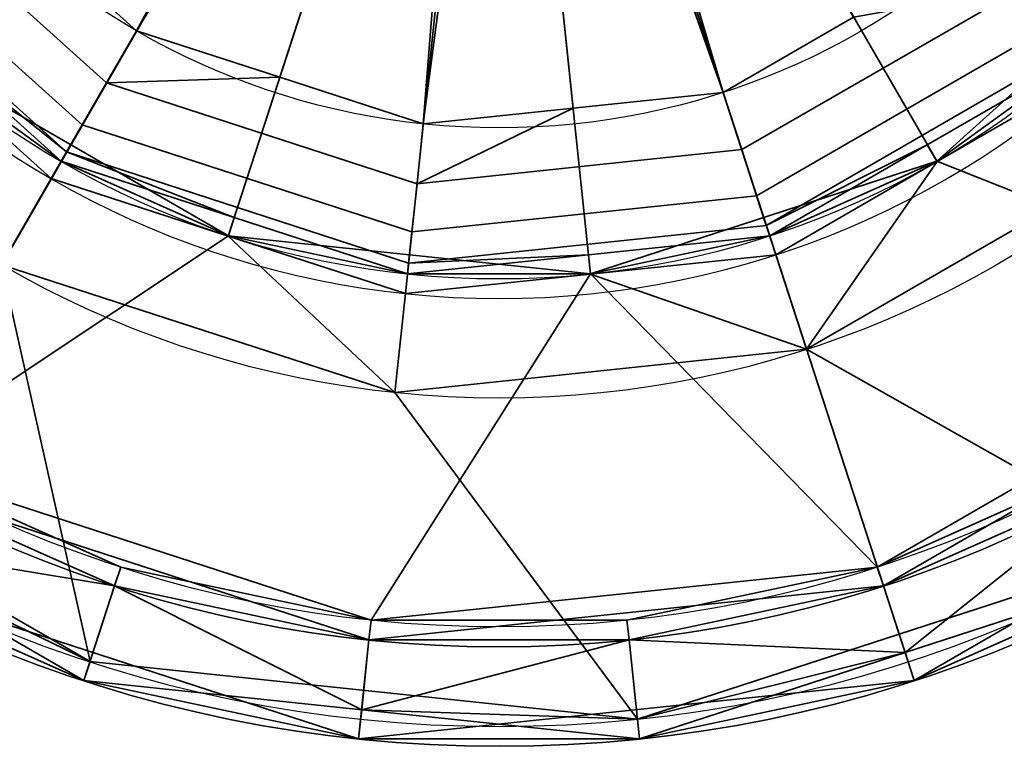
# Model space of a CAD drawing. Header units: millimetres. Extents: x -490 to 6690, y -115 to 132.
# Tile 1006 of 1031: x 6530.84 to 6535.79, y -42.14 to -38.49. Entities that reach past the tile are written whole.
import ezdxf

# ---------------------------------------------------------------- set-up
doc = ezdxf.new("R2010")
doc.units = ezdxf.units.MM
doc.layers.add('151', color=7, linetype='Continuous', true_color=0xffffff)

# ---------------------------------------------------------------- blocks, each defined once
blk = doc.blocks.new('UG_SURFACE_313')
at = {"layer": '151', "color": 252, "linetype": 'Continuous', "lineweight": 35}
for points in [[(6527.1368, -36.6907, 324), (6528.1935, -39.0649, 324), (6530.1251, -40.8039, 324), (6533.2499, -35.3913, 324)], [(6530.3049, -38.6623, 319), (6529.6092, -38.0363, 319), (6533.2499, -35.3913, 320.2058)], [(6530.1251, -40.8039, 324), (6532.5966, -41.607, 324), (6535.1815, -41.3354, 324), (6533.2499, -35.3913, 324)], [(6533.2499, -35.3913, 320.2058), (6531.0001, -39.2884, 319), (6530.3049, -38.6623, 319)], [(6531.8899, -39.5775, 319), (6531.0001, -39.2884, 319), (6533.2499, -35.3913, 320.2058)], [(6533.2499, -35.3913, 320.2058), (6532.7797, -39.8666, 319), (6531.8899, -39.5775, 319)], [(6533.71, -39.7688, 319), (6532.7797, -39.8666, 319), (6533.2499, -35.3913, 320.2058)], [(6535.1815, -41.3354, 324), (6537.4322, -40.0359, 324), (6538.9595, -37.9334, 324), (6533.2499, -35.3913, 324)], [(6533.2499, -35.3913, 320.2058), (6536.2611, -38.7354, 319), (6535.4509, -39.2032, 319)], [(6533.2499, -35.3913, 320.2058), (6534.6408, -39.671, 319), (6533.71, -39.7688, 319)], [(6535.4509, -39.2032, 319), (6534.6408, -39.671, 319), (6533.2499, -35.3913, 320.2058)], [(6536.8109, -37.9785, 319), (6536.2611, -38.7354, 319), (6533.2499, -35.3913, 320.2058)], [(6530.3049, -38.6623, 298.5), (6531.0001, -39.2884, 298.5), (6530.7498, -39.7214, 298), (6529.2048, -38.3302, 298)], [(6531.0001, -39.2884, 298.5), (6530.3049, -38.6623, 298.5), (6530.3049, -38.6623, 319), (6531.0001, -39.2884, 319)], [(6535.4509, -39.2032, 298.5), (6536.2611, -38.7354, 298.5), (6536.5958, -39.107, 298), (6534.7953, -40.1465, 298)], [(6536.2611, -38.7354, 298.5), (6535.4509, -39.2032, 298.5), (6535.4509, -39.2032, 319), (6536.2611, -38.7354, 319)], [(6536.5748, -41.1503, 298), (6534.7953, -40.1465, 298), (6536.5958, -39.107, 298)], [(6534.7953, -40.1465, 298), (6534.6408, -39.671, 298.5), (6535.4509, -39.2032, 298.5)], [(6534.6408, -39.671, 319), (6535.4509, -39.2032, 319), (6535.4509, -39.2032, 298.5), (6534.6408, -39.671, 298.5)], [(6532.7272, -40.3639, 298), (6530.7498, -39.7214, 298), (6531.0001, -39.2884, 298.5), (6531.8899, -39.5775, 298.5)], [(6531.0001, -39.2884, 319), (6531.8899, -39.5775, 319), (6531.8899, -39.5775, 298.5), (6531.0001, -39.2884, 298.5)], [(6531.8899, -39.5775, 298.5), (6532.7797, -39.8666, 298.5), (6532.7272, -40.3639, 298)], [(6532.7797, -39.8666, 298.5), (6531.8899, -39.5775, 298.5), (6531.8899, -39.5775, 319), (6532.7797, -39.8666, 319)], [(6533.71, -39.7688, 298.5), (6534.6408, -39.671, 298.5), (6534.7953, -40.1465, 298)], [(6534.6408, -39.671, 298.5), (6533.71, -39.7688, 298.5), (6533.71, -39.7688, 319), (6534.6408, -39.671, 319)], [(6530.7498, -39.7214, 298), (6531.1952, -41.7158, 298), (6528.8005, -40.3332, 298)], [(6533.9451, -42.0048, 298), (6531.1952, -41.7158, 298), (6530.7498, -39.7214, 298), (6532.7272, -40.3639, 298)], [(6534.7953, -40.1465, 298), (6532.7272, -40.3639, 298), (6532.7797, -39.8666, 298.5), (6533.71, -39.7688, 298.5)], [(6532.7797, -39.8666, 319), (6533.71, -39.7688, 319), (6533.71, -39.7688, 298.5), (6532.7797, -39.8666, 298.5)], [(6535.336, -41.8109, 323.5), (6537.7665, -40.4075, 323.5), (6537.4322, -40.0359, 324), (6535.1815, -41.3354, 324)], [(6532.7272, -40.3639, 298), (6534.7953, -40.1465, 298), (6536.5748, -41.1503, 298), (6533.9451, -42.0048, 298)], [(6529.9487, -41.1092, 298.1), (6528.7333, -40.4075, 298.1), (6528.8005, -40.3332, 298), (6531.1952, -41.7158, 298)], [(6537.7665, -40.4075, 323.5), (6535.336, -41.8109, 323.5), (6536.6249, -41.2369, 298.1)], [(6529.8748, -41.2369, 323.5), (6532.5446, -42.1043, 323.5), (6532.5966, -41.607, 324), (6530.1251, -40.8039, 324)], [(6529.8748, -41.2369, 323.5), (6529.9487, -41.1092, 298.1), (6531.1642, -41.8109, 298.1)], [(6531.1952, -41.7158, 298), (6531.1642, -41.8109, 298.1), (6529.9487, -41.1092, 298.1)], [(6533.9451, -42.0048, 298), (6536.5748, -41.1503, 298), (6536.6249, -41.2369, 298.1), (6535.2902, -41.6706, 298.1)], [(6532.5446, -42.1043, 323.5), (6529.8748, -41.2369, 323.5), (6531.1642, -41.8109, 298.1)], [(6535.336, -41.8109, 323.5), (6535.2902, -41.6706, 298.1), (6536.6249, -41.2369, 298.1)], [(6532.5446, -42.1043, 323.5), (6535.336, -41.8109, 323.5), (6535.1815, -41.3354, 324), (6532.5966, -41.607, 324)], [(6535.2902, -41.6706, 298.1), (6533.9556, -42.1043, 298.1), (6533.9451, -42.0048, 298)], [(6533.9556, -42.1043, 298.1), (6535.2902, -41.6706, 298.1), (6535.336, -41.8109, 323.5)], [(6532.5599, -41.9576, 298.1), (6531.1642, -41.8109, 298.1), (6531.1952, -41.7158, 298), (6533.9451, -42.0048, 298)], [(6531.1642, -41.8109, 298.1), (6532.5599, -41.9576, 298.1), (6532.5446, -42.1043, 323.5)], [(6535.336, -41.8109, 323.5), (6532.5446, -42.1043, 323.5), (6533.9556, -42.1043, 298.1)], [(6532.5446, -42.1043, 323.5), (6532.5599, -41.9576, 298.1), (6533.9556, -42.1043, 298.1)], [(6533.9451, -42.0048, 298), (6533.9556, -42.1043, 298.1), (6532.5599, -41.9576, 298.1)]]:
    blk.add_3dface(points, dxfattribs=at)
blk = doc.blocks.new('UG_SURFACE_314')
at = {"layer": '151', "color": 252, "linetype": 'Continuous', "lineweight": 35}
for points in [[(6530.1251, -40.8039, 1742), (6528.1935, -39.0649, 1742), (6527.1368, -36.6907, 1742), (6533.2499, -35.3913, 1742)], [(6535.1815, -41.3354, 1742), (6532.5966, -41.607, 1742), (6530.1251, -40.8039, 1742), (6533.2499, -35.3913, 1742)], [(6538.9595, -37.9334, 1742), (6537.4322, -40.0359, 1742), (6535.1815, -41.3354, 1742), (6533.2499, -35.3913, 1742)], [(6532.9823, -35.6885, 1799.8), (6530.8661, -38.039, 1798.9894), (6531.4288, -38.5458, 1798.9894)], [(6531.4288, -38.5458, 1798.9894), (6533.1264, -35.7717, 1799.8), (6532.9823, -35.6885, 1799.8)], [(6533.4501, -35.7377, 1799.8), (6533.2918, -35.7891, 1799.8), (6534.3757, -38.8555, 1798.9894)], [(6534.3757, -38.8555, 1798.9894), (6535.0313, -38.4769, 1798.9894), (6533.4501, -35.7377, 1799.8)], [(6531.4288, -38.5458, 1798.9894), (6532.1488, -38.7798, 1798.9894), (6533.1264, -35.7717, 1799.8)], [(6533.1264, -35.7717, 1799.8), (6532.1488, -38.7798, 1798.9894), (6532.8693, -39.0138, 1798.9894)], [(6533.2918, -35.7891, 1799.8), (6533.1264, -35.7717, 1799.8), (6532.8693, -39.0138, 1798.9894)], [(6532.8693, -39.0138, 1798.9894), (6533.6223, -38.9347, 1798.9894), (6533.2918, -35.7891, 1799.8)], [(6533.2918, -35.7891, 1799.8), (6533.6223, -38.9347, 1798.9894), (6534.3757, -38.8555, 1798.9894)], [(6531.2777, -38.8078, 1798.8577), (6530.0584, -37.7101, 1798.8577), (6529.8615, -37.853, 1798.6346), (6531.1561, -39.0184, 1798.6346)], [(6530.0584, -37.7101, 1798.8577), (6531.2777, -38.8078, 1798.8577), (6531.4288, -38.5458, 1798.9894), (6530.8661, -38.039, 1798.9894)], [(6531.1561, -39.0184, 1798.6346), (6529.8615, -37.853, 1798.6346), (6529.7341, -37.9455, 1798.3446), (6531.0774, -39.1546, 1798.3446)], [(6537.365, -39.9616, 1778), (6538.8684, -37.8927, 1778), (6536.8094, -37.9775, 1778), (6535.45, -39.2018, 1778)], [(6531.0774, -39.1546, 1798.3446), (6529.7341, -37.9455, 1798.3446), (6529.6903, -37.9775, 1798.0192), (6530.3702, -38.5896, 1798.0192)], [(6536.1943, -38.6611, 1798.0192), (6535.45, -39.2018, 1778), (6536.8094, -37.9775, 1778)], [(6535.0313, -38.4769, 1798.9894), (6534.3757, -38.8555, 1798.9894), (6534.4691, -39.1432, 1798.8577), (6535.8896, -38.323, 1798.8577)], [(6535.8896, -38.323, 1798.8577), (6534.4691, -39.1432, 1798.8577), (6534.544, -39.3745, 1798.6346), (6536.0522, -38.5037, 1798.6346)], [(6536.0522, -38.5037, 1798.6346), (6534.544, -39.3745, 1798.6346), (6534.5926, -39.5241, 1798.3446), (6536.1576, -38.6207, 1798.3446)], [(6532.1488, -38.7798, 1798.9894), (6531.4288, -38.5458, 1798.9894), (6531.2777, -38.8078, 1798.8577)], [(6531.0502, -39.2018, 1798.0192), (6530.3702, -38.5896, 1798.0192), (6530.3059, -38.6611, 1778)], [(6530.3702, -38.5896, 1798.0192), (6531.0502, -39.2018, 1798.0192), (6531.0774, -39.1546, 1798.3446)], [(6535.4018, -39.1185, 1798.0192), (6536.1943, -38.6611, 1798.0192), (6536.1576, -38.6207, 1798.3446), (6534.5926, -39.5241, 1798.3446)], [(6528.2745, -39.0061, 1778), (6530.1752, -40.7173, 1778), (6531.8904, -39.5759, 1778), (6530.3059, -38.6611, 1778)], [(6530.3059, -38.6611, 1778), (6531.8904, -39.5759, 1778), (6531.0502, -39.2018, 1798.0192)], [(6536.1943, -38.6611, 1798.0192), (6535.4018, -39.1185, 1798.0192), (6535.45, -39.2018, 1778)], [(6531.2777, -38.8078, 1798.8577), (6532.8379, -39.3147, 1798.8577), (6532.8693, -39.0138, 1798.9894), (6532.1488, -38.7798, 1798.9894)], [(6532.8379, -39.3147, 1798.8577), (6531.2777, -38.8078, 1798.8577), (6531.1561, -39.0184, 1798.6346), (6532.8121, -39.5565, 1798.6346)], [(6532.8379, -39.3147, 1798.8577), (6534.4691, -39.1432, 1798.8577), (6534.3757, -38.8555, 1798.9894), (6533.6223, -38.9347, 1798.9894)], [(6533.6223, -38.9347, 1798.9894), (6532.8693, -39.0138, 1798.9894), (6532.8379, -39.3147, 1798.8577)], [(6532.8121, -39.5565, 1798.6346), (6531.1561, -39.0184, 1798.6346), (6531.0774, -39.1546, 1798.3446), (6532.7959, -39.713, 1798.3446)], [(6534.5926, -39.5241, 1798.3446), (6534.6098, -39.5759, 1798.0192), (6535.4018, -39.1185, 1798.0192)], [(6535.45, -39.2018, 1778), (6535.4018, -39.1185, 1798.0192), (6534.6098, -39.5759, 1798.0192)], [(6531.0774, -39.1546, 1798.3446), (6531.0502, -39.2018, 1798.0192), (6531.92, -39.4845, 1798.0192)], [(6531.92, -39.4845, 1798.0192), (6532.7902, -39.7672, 1798.0192), (6532.7959, -39.713, 1798.3446), (6531.0774, -39.1546, 1798.3446)], [(6534.4691, -39.1432, 1798.8577), (6532.8379, -39.3147, 1798.8577), (6532.8121, -39.5565, 1798.6346), (6534.544, -39.3745, 1798.6346)], [(6531.8904, -39.5759, 1778), (6531.92, -39.4845, 1798.0192), (6531.0502, -39.2018, 1798.0192)], [(6533.71, -39.7672, 1778), (6535.45, -39.2018, 1778), (6534.6098, -39.5759, 1798.0192)], [(6535.45, -39.2018, 1778), (6533.71, -39.7672, 1778), (6535.1505, -41.2403, 1778), (6537.365, -39.9616, 1778)], [(6534.544, -39.3745, 1798.6346), (6532.8121, -39.5565, 1798.6346), (6532.7959, -39.713, 1798.3446), (6534.5926, -39.5241, 1798.3446)], [(6532.7902, -39.7672, 1798.0192), (6531.92, -39.4845, 1798.0192), (6531.8904, -39.5759, 1778)], [(6533.7, -39.6715, 1798.0192), (6534.6098, -39.5759, 1798.0192), (6534.5926, -39.5241, 1798.3446), (6532.7959, -39.713, 1798.3446)], [(6533.71, -39.7672, 1778), (6531.8904, -39.5759, 1778), (6530.1752, -40.7173, 1778), (6532.6071, -41.5076, 1778)], [(6531.8904, -39.5759, 1778), (6533.71, -39.7672, 1778), (6532.7902, -39.7672, 1798.0192)], [(6534.6098, -39.5759, 1798.0192), (6533.7, -39.6715, 1798.0192), (6533.71, -39.7672, 1778)], [(6532.7959, -39.713, 1798.3446), (6532.7902, -39.7672, 1798.0192), (6533.7, -39.6715, 1798.0192)], [(6533.71, -39.7672, 1778), (6533.7, -39.6715, 1798.0192), (6532.7902, -39.7672, 1798.0192)], [(6532.6071, -41.5076, 1778), (6535.1505, -41.2403, 1778), (6533.71, -39.7672, 1778)], [(6537.365, -39.9616, 1778), (6535.1505, -41.2403, 1778), (6536.325, -40.7173, 1777)], [(6537.7665, -40.4075, 1742.4999), (6535.336, -41.8109, 1742.4999), (6535.1815, -41.3354, 1742), (6537.4322, -40.0359, 1742)], [(6536.6249, -41.2369, 1776.5), (6535.336, -41.8109, 1742.4999), (6537.7665, -40.4075, 1742.4999)], [(6530.1251, -40.8039, 1777), (6531.3187, -41.3354, 1777), (6531.3497, -41.2403, 1777), (6530.1752, -40.7173, 1777)], [(6530.1752, -40.7173, 1778), (6530.1752, -40.7173, 1777), (6531.3497, -41.2403, 1777)], [(6531.3497, -41.2403, 1777), (6532.6071, -41.5076, 1778), (6530.1752, -40.7173, 1778)], [(6535.1505, -41.2403, 1778), (6535.1505, -41.2403, 1777), (6536.325, -40.7173, 1777)], [(6536.325, -40.7173, 1777), (6535.1505, -41.2403, 1777), (6535.1815, -41.3354, 1777), (6536.375, -40.8039, 1777)], [(6532.5446, -42.1043, 1742.4999), (6529.8748, -41.2369, 1742.4999), (6530.1251, -40.8039, 1742), (6532.5966, -41.607, 1742)], [(6531.3187, -41.3354, 1777), (6530.1251, -40.8039, 1777), (6529.9487, -41.1092, 1776.5)], [(6536.375, -40.8039, 1777), (6535.1815, -41.3354, 1777), (6535.2902, -41.6706, 1776.5)], [(6535.2902, -41.6706, 1776.5), (6536.6249, -41.2369, 1776.5), (6536.375, -40.8039, 1777)], [(6531.1642, -41.8109, 1776.5), (6529.9487, -41.1092, 1776.5), (6529.8748, -41.2369, 1742.4999)], [(6529.9487, -41.1092, 1776.5), (6531.1642, -41.8109, 1776.5), (6531.3187, -41.3354, 1777)], [(6531.1642, -41.8109, 1776.5), (6529.8748, -41.2369, 1742.4999), (6532.5446, -42.1043, 1742.4999)], [(6531.3187, -41.3354, 1777), (6532.5966, -41.607, 1777), (6532.6071, -41.5076, 1777), (6531.3497, -41.2403, 1777)], [(6531.3497, -41.2403, 1777), (6532.6071, -41.5076, 1777), (6532.6071, -41.5076, 1778)], [(6533.8926, -41.5076, 1777), (6535.1505, -41.2403, 1778), (6532.6071, -41.5076, 1778)], [(6533.8926, -41.5076, 1777), (6535.1505, -41.2403, 1777), (6535.1505, -41.2403, 1778)], [(6533.9031, -41.607, 1777), (6535.1815, -41.3354, 1777), (6535.1505, -41.2403, 1777), (6533.8926, -41.5076, 1777)], [(6536.6249, -41.2369, 1776.5), (6535.2902, -41.6706, 1776.5), (6535.336, -41.8109, 1742.4999)], [(6531.3187, -41.3354, 1777), (6531.1642, -41.8109, 1776.5), (6532.5599, -41.9576, 1776.5)], [(6532.5599, -41.9576, 1776.5), (6532.5966, -41.607, 1777), (6531.3187, -41.3354, 1777)], [(6535.336, -41.8109, 1742.4999), (6532.5446, -42.1043, 1742.4999), (6532.5966, -41.607, 1742), (6535.1815, -41.3354, 1742)], [(6535.2902, -41.6706, 1776.5), (6535.1815, -41.3354, 1777), (6533.9031, -41.607, 1777)], [(6533.8926, -41.5076, 1777), (6532.6071, -41.5076, 1777), (6532.5966, -41.607, 1777), (6533.9031, -41.607, 1777)], [(6532.6071, -41.5076, 1778), (6532.6071, -41.5076, 1777), (6533.8926, -41.5076, 1777)], [(6532.5599, -41.9576, 1776.5), (6533.9556, -42.1043, 1776.5), (6533.9031, -41.607, 1777)], [(6533.9031, -41.607, 1777), (6532.5966, -41.607, 1777), (6532.5599, -41.9576, 1776.5)], [(6533.9031, -41.607, 1777), (6533.9556, -42.1043, 1776.5), (6535.2902, -41.6706, 1776.5)], [(6535.336, -41.8109, 1742.4999), (6535.2902, -41.6706, 1776.5), (6533.9556, -42.1043, 1776.5)], [(6532.5446, -42.1043, 1742.4999), (6532.5599, -41.9576, 1776.5), (6531.1642, -41.8109, 1776.5)], [(6533.9556, -42.1043, 1776.5), (6532.5446, -42.1043, 1742.4999), (6535.336, -41.8109, 1742.4999)], [(6533.9556, -42.1043, 1776.5), (6532.5599, -41.9576, 1776.5), (6532.5446, -42.1043, 1742.4999)]]:
    blk.add_3dface(points, dxfattribs=at)
blk = doc.blocks.new('UG_SURFACE_315')
at = {"layer": '151', "color": 252, "linetype": 'Continuous', "lineweight": 35}
for points in [[(6527.1368, -36.6907, 1804), (6528.1935, -39.0649, 1804), (6530.1251, -40.8039, 1804), (6533.2499, -35.3913, 1804)], [(6530.3049, -38.6623, 1799), (6529.6092, -38.0363, 1799), (6533.2499, -35.3913, 1800.2058)], [(6530.1251, -40.8039, 1804), (6532.5966, -41.607, 1804), (6535.1815, -41.3354, 1804), (6533.2499, -35.3913, 1804)], [(6533.2499, -35.3913, 1800.2058), (6531.0001, -39.2884, 1799), (6530.3049, -38.6623, 1799)], [(6531.8899, -39.5775, 1799), (6531.0001, -39.2884, 1799), (6533.2499, -35.3913, 1800.2058)], [(6533.2499, -35.3913, 1800.2058), (6532.7797, -39.8666, 1799), (6531.8899, -39.5775, 1799)], [(6533.71, -39.7688, 1799), (6532.7797, -39.8666, 1799), (6533.2499, -35.3913, 1800.2058)], [(6535.1815, -41.3354, 1804), (6537.4322, -40.0359, 1804), (6538.9595, -37.9334, 1804), (6533.2499, -35.3913, 1804)], [(6533.2499, -35.3913, 1800.2058), (6536.2611, -38.7354, 1799), (6535.4509, -39.2032, 1799)], [(6533.2499, -35.3913, 1800.2058), (6534.6408, -39.671, 1799), (6533.71, -39.7688, 1799)], [(6535.4509, -39.2032, 1799), (6534.6408, -39.671, 1799), (6533.2499, -35.3913, 1800.2058)], [(6536.8109, -37.9785, 1799), (6536.2611, -38.7354, 1799), (6533.2499, -35.3913, 1800.2058)], [(6530.3049, -38.6623, 1778.5), (6531.0001, -39.2884, 1778.5), (6530.7498, -39.7214, 1778), (6529.2048, -38.3302, 1778)], [(6531.0001, -39.2884, 1778.5), (6530.3049, -38.6623, 1778.5), (6530.3049, -38.6623, 1799), (6531.0001, -39.2884, 1799)], [(6535.4509, -39.2032, 1778.5), (6536.2611, -38.7354, 1778.5), (6536.5958, -39.107, 1778), (6534.7953, -40.1465, 1778)], [(6536.2611, -38.7354, 1778.5), (6535.4509, -39.2032, 1778.5), (6535.4509, -39.2032, 1799), (6536.2611, -38.7354, 1799)], [(6536.5748, -41.1503, 1778), (6534.7953, -40.1465, 1778), (6536.5958, -39.107, 1778)], [(6534.7953, -40.1465, 1778), (6534.6408, -39.671, 1778.5), (6535.4509, -39.2032, 1778.5)], [(6534.6408, -39.671, 1799), (6535.4509, -39.2032, 1799), (6535.4509, -39.2032, 1778.5), (6534.6408, -39.671, 1778.5)], [(6532.7272, -40.3639, 1778), (6530.7498, -39.7214, 1778), (6531.0001, -39.2884, 1778.5), (6531.8899, -39.5775, 1778.5)], [(6531.0001, -39.2884, 1799), (6531.8899, -39.5775, 1799), (6531.8899, -39.5775, 1778.5), (6531.0001, -39.2884, 1778.5)], [(6531.8899, -39.5775, 1778.5), (6532.7797, -39.8666, 1778.5), (6532.7272, -40.3639, 1778)], [(6532.7797, -39.8666, 1778.5), (6531.8899, -39.5775, 1778.5), (6531.8899, -39.5775, 1799), (6532.7797, -39.8666, 1799)], [(6533.71, -39.7688, 1778.5), (6534.6408, -39.671, 1778.5), (6534.7953, -40.1465, 1778)], [(6534.6408, -39.671, 1778.5), (6533.71, -39.7688, 1778.5), (6533.71, -39.7688, 1799), (6534.6408, -39.671, 1799)], [(6530.7498, -39.7214, 1778), (6531.1952, -41.7158, 1778), (6528.8005, -40.3332, 1778)], [(6533.9451, -42.0048, 1778), (6531.1952, -41.7158, 1778), (6530.7498, -39.7214, 1778), (6532.7272, -40.3639, 1778)], [(6534.7953, -40.1465, 1778), (6532.7272, -40.3639, 1778), (6532.7797, -39.8666, 1778.5), (6533.71, -39.7688, 1778.5)], [(6532.7797, -39.8666, 1799), (6533.71, -39.7688, 1799), (6533.71, -39.7688, 1778.5), (6532.7797, -39.8666, 1778.5)], [(6535.336, -41.8109, 1803.5001), (6537.7665, -40.4075, 1803.5001), (6537.4322, -40.0359, 1804), (6535.1815, -41.3354, 1804)], [(6532.7272, -40.3639, 1778), (6534.7953, -40.1465, 1778), (6536.5748, -41.1503, 1778), (6533.9451, -42.0048, 1778)], [(6529.9487, -41.1092, 1778.1), (6528.7333, -40.4075, 1778.1), (6528.8005, -40.3332, 1778), (6531.1952, -41.7158, 1778)], [(6536.6249, -41.2369, 1778.1), (6537.7665, -40.4075, 1803.5001), (6535.336, -41.8109, 1803.5001)], [(6529.8748, -41.2369, 1803.5001), (6532.5446, -42.1043, 1803.5001), (6532.5966, -41.607, 1804), (6530.1251, -40.8039, 1804)], [(6529.8748, -41.2369, 1803.5001), (6529.9487, -41.1092, 1778.1), (6531.1642, -41.8109, 1778.1)], [(6531.1952, -41.7158, 1778), (6531.1642, -41.8109, 1778.1), (6529.9487, -41.1092, 1778.1)], [(6533.9451, -42.0048, 1778), (6536.5748, -41.1503, 1778), (6536.6249, -41.2369, 1778.1), (6535.2902, -41.6706, 1778.1)], [(6532.5446, -42.1043, 1803.5001), (6529.8748, -41.2369, 1803.5001), (6531.1642, -41.8109, 1778.1)], [(6535.336, -41.8109, 1803.5001), (6535.2902, -41.6706, 1778.1), (6536.6249, -41.2369, 1778.1)], [(6532.5446, -42.1043, 1803.5001), (6535.336, -41.8109, 1803.5001), (6535.1815, -41.3354, 1804), (6532.5966, -41.607, 1804)], [(6535.2902, -41.6706, 1778.1), (6533.9556, -42.1043, 1778.1), (6533.9451, -42.0048, 1778)], [(6533.9556, -42.1043, 1778.1), (6535.2902, -41.6706, 1778.1), (6535.336, -41.8109, 1803.5001)], [(6532.5599, -41.9576, 1778.1), (6531.1642, -41.8109, 1778.1), (6531.1952, -41.7158, 1778), (6533.9451, -42.0048, 1778)], [(6531.1642, -41.8109, 1778.1), (6532.5599, -41.9576, 1778.1), (6532.5446, -42.1043, 1803.5001)], [(6535.336, -41.8109, 1803.5001), (6532.5446, -42.1043, 1803.5001), (6533.9556, -42.1043, 1778.1)], [(6532.5446, -42.1043, 1803.5001), (6532.5599, -41.9576, 1778.1), (6533.9556, -42.1043, 1778.1)], [(6533.9451, -42.0048, 1778), (6533.9556, -42.1043, 1778.1), (6532.5599, -41.9576, 1778.1)]]:
    blk.add_3dface(points, dxfattribs=at)
blk = doc.blocks.new('UG_SURFACE_316')
at = {"layer": '151', "color": 252, "linetype": 'Continuous', "lineweight": 35}
for points in [[(6530.1251, -40.8039, 262), (6528.1935, -39.0649, 262), (6527.1368, -36.6907, 262), (6533.2499, -35.3913, 262)], [(6535.1815, -41.3354, 262), (6532.5966, -41.607, 262), (6530.1251, -40.8039, 262), (6533.2499, -35.3913, 262)], [(6538.9595, -37.9334, 262), (6537.4322, -40.0359, 262), (6535.1815, -41.3354, 262), (6533.2499, -35.3913, 262)], [(6532.9823, -35.6885, 319.8), (6530.8661, -38.039, 318.9894), (6531.4288, -38.5458, 318.9894)], [(6531.4288, -38.5458, 318.9894), (6533.1264, -35.7717, 319.8), (6532.9823, -35.6885, 319.8)], [(6533.4501, -35.7377, 319.8), (6533.2918, -35.7891, 319.8), (6534.3757, -38.8555, 318.9894)], [(6534.3757, -38.8555, 318.9894), (6535.0313, -38.4769, 318.9894), (6533.4501, -35.7377, 319.8)], [(6531.4288, -38.5458, 318.9894), (6532.1488, -38.7798, 318.9894), (6533.1264, -35.7717, 319.8)], [(6533.1264, -35.7717, 319.8), (6532.1488, -38.7798, 318.9894), (6532.8693, -39.0138, 318.9894)], [(6533.2918, -35.7891, 319.8), (6533.1264, -35.7717, 319.8), (6532.8693, -39.0138, 318.9894)], [(6532.8693, -39.0138, 318.9894), (6533.6223, -38.9347, 318.9894), (6533.2918, -35.7891, 319.8)], [(6533.2918, -35.7891, 319.8), (6533.6223, -38.9347, 318.9894), (6534.3757, -38.8555, 318.9894)], [(6531.2777, -38.8078, 318.8576), (6530.0584, -37.7101, 318.8576), (6529.8615, -37.853, 318.6346), (6531.1561, -39.0184, 318.6346)], [(6530.0584, -37.7101, 318.8576), (6531.2777, -38.8078, 318.8576), (6531.4288, -38.5458, 318.9894), (6530.8661, -38.039, 318.9894)], [(6531.1561, -39.0184, 318.6346), (6529.8615, -37.853, 318.6346), (6529.7341, -37.9455, 318.3447), (6531.0774, -39.1546, 318.3447)], [(6537.365, -39.9616, 298), (6538.8684, -37.8927, 298), (6536.8094, -37.9775, 298), (6535.45, -39.2018, 298)], [(6531.0774, -39.1546, 318.3447), (6529.7341, -37.9455, 318.3447), (6529.6903, -37.9775, 318.0192), (6530.3702, -38.5896, 318.0192)], [(6536.1943, -38.6611, 318.0192), (6535.45, -39.2018, 298), (6536.8094, -37.9775, 298)], [(6535.0313, -38.4769, 318.9894), (6534.3757, -38.8555, 318.9894), (6534.4691, -39.1432, 318.8576), (6535.8896, -38.323, 318.8576)], [(6535.8896, -38.323, 318.8576), (6534.4691, -39.1432, 318.8576), (6534.544, -39.3745, 318.6346), (6536.0522, -38.5037, 318.6346)], [(6536.0522, -38.5037, 318.6346), (6534.544, -39.3745, 318.6346), (6534.5926, -39.5241, 318.3447), (6536.1576, -38.6207, 318.3447)], [(6532.1488, -38.7798, 318.9894), (6531.4288, -38.5458, 318.9894), (6531.2777, -38.8078, 318.8576)], [(6531.0502, -39.2018, 318.0192), (6530.3702, -38.5896, 318.0192), (6530.3059, -38.6611, 298)], [(6530.3702, -38.5896, 318.0192), (6531.0502, -39.2018, 318.0192), (6531.0774, -39.1546, 318.3447)], [(6535.4018, -39.1185, 318.0192), (6536.1943, -38.6611, 318.0192), (6536.1576, -38.6207, 318.3447), (6534.5926, -39.5241, 318.3447)], [(6528.2745, -39.0061, 298), (6530.1752, -40.7173, 298), (6531.8904, -39.5759, 298), (6530.3059, -38.6611, 298)], [(6531.0502, -39.2018, 318.0192), (6530.3059, -38.6611, 298), (6531.8904, -39.5759, 298)], [(6536.1943, -38.6611, 318.0192), (6535.4018, -39.1185, 318.0192), (6535.45, -39.2018, 298)], [(6531.2777, -38.8078, 318.8576), (6532.8379, -39.3147, 318.8576), (6532.8693, -39.0138, 318.9894), (6532.1488, -38.7798, 318.9894)], [(6532.8379, -39.3147, 318.8576), (6531.2777, -38.8078, 318.8576), (6531.1561, -39.0184, 318.6346), (6532.8121, -39.5565, 318.6346)], [(6532.8379, -39.3147, 318.8576), (6534.4691, -39.1432, 318.8576), (6534.3757, -38.8555, 318.9894), (6533.6223, -38.9347, 318.9894)], [(6533.6223, -38.9347, 318.9894), (6532.8693, -39.0138, 318.9894), (6532.8379, -39.3147, 318.8576)], [(6532.8121, -39.5565, 318.6346), (6531.1561, -39.0184, 318.6346), (6531.0774, -39.1546, 318.3447), (6532.7959, -39.713, 318.3447)], [(6534.5926, -39.5241, 318.3447), (6534.6098, -39.5759, 318.0192), (6535.4018, -39.1185, 318.0192)], [(6535.45, -39.2018, 298), (6535.4018, -39.1185, 318.0192), (6534.6098, -39.5759, 318.0192)], [(6531.0774, -39.1546, 318.3447), (6531.0502, -39.2018, 318.0192), (6531.92, -39.4845, 318.0192)], [(6531.92, -39.4845, 318.0192), (6532.7902, -39.7672, 318.0192), (6532.7959, -39.713, 318.3447), (6531.0774, -39.1546, 318.3447)], [(6534.4691, -39.1432, 318.8576), (6532.8379, -39.3147, 318.8576), (6532.8121, -39.5565, 318.6346), (6534.544, -39.3745, 318.6346)], [(6531.8904, -39.5759, 298), (6531.92, -39.4845, 318.0192), (6531.0502, -39.2018, 318.0192)], [(6534.6098, -39.5759, 318.0192), (6533.71, -39.7672, 298), (6535.45, -39.2018, 298)], [(6535.45, -39.2018, 298), (6533.71, -39.7672, 298), (6535.1505, -41.2403, 298), (6537.365, -39.9616, 298)], [(6534.544, -39.3745, 318.6346), (6532.8121, -39.5565, 318.6346), (6532.7959, -39.713, 318.3447), (6534.5926, -39.5241, 318.3447)], [(6532.7902, -39.7672, 318.0192), (6531.92, -39.4845, 318.0192), (6531.8904, -39.5759, 298)], [(6533.7, -39.6715, 318.0192), (6534.6098, -39.5759, 318.0192), (6534.5926, -39.5241, 318.3447), (6532.7959, -39.713, 318.3447)], [(6533.71, -39.7672, 298), (6531.8904, -39.5759, 298), (6530.1752, -40.7173, 298), (6532.6071, -41.5076, 298)], [(6531.8904, -39.5759, 298), (6533.71, -39.7672, 298), (6532.7902, -39.7672, 318.0192)], [(6534.6098, -39.5759, 318.0192), (6533.7, -39.6715, 318.0192), (6533.71, -39.7672, 298)], [(6532.7959, -39.713, 318.3447), (6532.7902, -39.7672, 318.0192), (6533.7, -39.6715, 318.0192)], [(6533.71, -39.7672, 298), (6533.7, -39.6715, 318.0192), (6532.7902, -39.7672, 318.0192)], [(6532.6071, -41.5076, 298), (6535.1505, -41.2403, 298), (6533.71, -39.7672, 298)], [(6537.365, -39.9616, 298), (6535.1505, -41.2403, 298), (6536.325, -40.7173, 297)], [(6537.7665, -40.4075, 262.5), (6535.336, -41.8109, 262.5), (6535.1815, -41.3354, 262), (6537.4322, -40.0359, 262)], [(6536.6249, -41.2369, 296.5), (6535.336, -41.8109, 262.5), (6537.7665, -40.4075, 262.5)], [(6530.1251, -40.8039, 297), (6531.3187, -41.3354, 297), (6531.3497, -41.2403, 297), (6530.1752, -40.7173, 297)], [(6530.1752, -40.7173, 298), (6530.1752, -40.7173, 297), (6531.3497, -41.2403, 297)], [(6531.3497, -41.2403, 297), (6532.6071, -41.5076, 298), (6530.1752, -40.7173, 298)], [(6535.1505, -41.2403, 298), (6535.1505, -41.2403, 297), (6536.325, -40.7173, 297)], [(6536.325, -40.7173, 297), (6535.1505, -41.2403, 297), (6535.1815, -41.3354, 297), (6536.375, -40.8039, 297)], [(6532.5446, -42.1043, 262.5), (6529.8748, -41.2369, 262.5), (6530.1251, -40.8039, 262), (6532.5966, -41.607, 262)], [(6531.3187, -41.3354, 297), (6530.1251, -40.8039, 297), (6529.9487, -41.1092, 296.5)], [(6536.375, -40.8039, 297), (6535.1815, -41.3354, 297), (6535.2902, -41.6706, 296.5)], [(6535.2902, -41.6706, 296.5), (6536.6249, -41.2369, 296.5), (6536.375, -40.8039, 297)], [(6531.1642, -41.8109, 296.5), (6529.9487, -41.1092, 296.5), (6529.8748, -41.2369, 262.5)], [(6529.9487, -41.1092, 296.5), (6531.1642, -41.8109, 296.5), (6531.3187, -41.3354, 297)], [(6531.1642, -41.8109, 296.5), (6529.8748, -41.2369, 262.5), (6532.5446, -42.1043, 262.5)], [(6531.3187, -41.3354, 297), (6532.5966, -41.607, 297), (6532.6071, -41.5076, 297), (6531.3497, -41.2403, 297)], [(6531.3497, -41.2403, 297), (6532.6071, -41.5076, 297), (6532.6071, -41.5076, 298)], [(6533.8926, -41.5076, 297), (6535.1505, -41.2403, 298), (6532.6071, -41.5076, 298)], [(6533.8926, -41.5076, 297), (6535.1505, -41.2403, 297), (6535.1505, -41.2403, 298)], [(6533.9031, -41.607, 297), (6535.1815, -41.3354, 297), (6535.1505, -41.2403, 297), (6533.8926, -41.5076, 297)], [(6536.6249, -41.2369, 296.5), (6535.2902, -41.6706, 296.5), (6535.336, -41.8109, 262.5)], [(6531.3187, -41.3354, 297), (6531.1642, -41.8109, 296.5), (6532.5599, -41.9576, 296.5)], [(6532.5599, -41.9576, 296.5), (6532.5966, -41.607, 297), (6531.3187, -41.3354, 297)], [(6535.336, -41.8109, 262.5), (6532.5446, -42.1043, 262.5), (6532.5966, -41.607, 262), (6535.1815, -41.3354, 262)], [(6535.2902, -41.6706, 296.5), (6535.1815, -41.3354, 297), (6533.9031, -41.607, 297)], [(6533.8926, -41.5076, 297), (6532.6071, -41.5076, 297), (6532.5966, -41.607, 297), (6533.9031, -41.607, 297)], [(6532.6071, -41.5076, 298), (6532.6071, -41.5076, 297), (6533.8926, -41.5076, 297)], [(6532.5599, -41.9576, 296.5), (6533.9556, -42.1043, 296.5), (6533.9031, -41.607, 297)], [(6533.9031, -41.607, 297), (6532.5966, -41.607, 297), (6532.5599, -41.9576, 296.5)], [(6533.9031, -41.607, 297), (6533.9556, -42.1043, 296.5), (6535.2902, -41.6706, 296.5)], [(6535.336, -41.8109, 262.5), (6535.2902, -41.6706, 296.5), (6533.9556, -42.1043, 296.5)], [(6532.5446, -42.1043, 262.5), (6532.5599, -41.9576, 296.5), (6531.1642, -41.8109, 296.5)], [(6533.9556, -42.1043, 296.5), (6532.5446, -42.1043, 262.5), (6535.336, -41.8109, 262.5)], [(6533.9556, -42.1043, 296.5), (6532.5599, -41.9576, 296.5), (6532.5446, -42.1043, 262.5)]]:
    blk.add_3dface(points, dxfattribs=at)
blk = doc.blocks.new('UG_SURFACE_317')
at = {"layer": '151', "color": 252, "linetype": 'Continuous', "lineweight": 35}
for points in [[(6530.1251, -40.8039, 1204), (6528.1935, -39.0649, 1204), (6527.1368, -36.6907, 1204), (6533.2499, -35.3913, 1204)], [(6535.1815, -41.3354, 1204), (6532.5966, -41.607, 1204), (6530.1251, -40.8039, 1204), (6533.2499, -35.3913, 1204)], [(6538.9595, -37.9334, 1204), (6537.4322, -40.0359, 1204), (6535.1815, -41.3354, 1204), (6533.2499, -35.3913, 1204)], [(6532.9823, -35.6885, 1261.8001), (6530.8661, -38.039, 1260.9893), (6531.4288, -38.5458, 1260.9893)], [(6531.4288, -38.5458, 1260.9893), (6533.1264, -35.7717, 1261.8001), (6532.9823, -35.6885, 1261.8001)], [(6533.4501, -35.7377, 1261.8001), (6533.2918, -35.7891, 1261.8001), (6534.3757, -38.8555, 1260.9893)], [(6534.3757, -38.8555, 1260.9893), (6535.0313, -38.4769, 1260.9893), (6533.4501, -35.7377, 1261.8001)], [(6531.4288, -38.5458, 1260.9893), (6532.1488, -38.7798, 1260.9893), (6533.1264, -35.7717, 1261.8001)], [(6533.1264, -35.7717, 1261.8001), (6532.1488, -38.7798, 1260.9893), (6532.8693, -39.0138, 1260.9893)], [(6533.2918, -35.7891, 1261.8001), (6533.1264, -35.7717, 1261.8001), (6532.8693, -39.0138, 1260.9893)], [(6532.8693, -39.0138, 1260.9893), (6533.6223, -38.9347, 1260.9893), (6533.2918, -35.7891, 1261.8001)], [(6533.2918, -35.7891, 1261.8001), (6533.6223, -38.9347, 1260.9893), (6534.3757, -38.8555, 1260.9893)], [(6531.2777, -38.8078, 1260.8576), (6530.0584, -37.7101, 1260.8576), (6529.8615, -37.853, 1260.6347), (6531.1561, -39.0184, 1260.6347)], [(6530.0584, -37.7101, 1260.8576), (6531.2777, -38.8078, 1260.8576), (6531.4288, -38.5458, 1260.9893), (6530.8661, -38.039, 1260.9893)], [(6531.1561, -39.0184, 1260.6347), (6529.8615, -37.853, 1260.6347), (6529.7341, -37.9455, 1260.3446), (6531.0774, -39.1546, 1260.3446)], [(6537.365, -39.9616, 1240), (6538.8684, -37.8927, 1240), (6536.8094, -37.9775, 1240), (6535.45, -39.2018, 1240)], [(6531.0774, -39.1546, 1260.3446), (6529.7341, -37.9455, 1260.3446), (6529.6903, -37.9775, 1260.0192), (6530.3702, -38.5896, 1260.0192)], [(6536.1943, -38.6611, 1260.0192), (6535.45, -39.2018, 1240), (6536.8094, -37.9775, 1240)], [(6535.0313, -38.4769, 1260.9893), (6534.3757, -38.8555, 1260.9893), (6534.4691, -39.1432, 1260.8576), (6535.8896, -38.323, 1260.8576)], [(6535.8896, -38.323, 1260.8576), (6534.4691, -39.1432, 1260.8576), (6534.544, -39.3745, 1260.6347), (6536.0522, -38.5037, 1260.6347)], [(6536.0522, -38.5037, 1260.6347), (6534.544, -39.3745, 1260.6347), (6534.5926, -39.5241, 1260.3446), (6536.1576, -38.6207, 1260.3446)], [(6532.1488, -38.7798, 1260.9893), (6531.4288, -38.5458, 1260.9893), (6531.2777, -38.8078, 1260.8576)], [(6531.0502, -39.2018, 1260.0192), (6530.3702, -38.5896, 1260.0192), (6530.3059, -38.6611, 1240)], [(6530.3702, -38.5896, 1260.0192), (6531.0502, -39.2018, 1260.0192), (6531.0774, -39.1546, 1260.3446)], [(6535.4018, -39.1185, 1260.0192), (6536.1943, -38.6611, 1260.0192), (6536.1576, -38.6207, 1260.3446), (6534.5926, -39.5241, 1260.3446)], [(6528.2745, -39.0061, 1240), (6530.1752, -40.7173, 1240), (6531.8904, -39.5759, 1240), (6530.3059, -38.6611, 1240)], [(6531.0502, -39.2018, 1260.0192), (6530.3059, -38.6611, 1240), (6531.8904, -39.5759, 1240)], [(6536.1943, -38.6611, 1260.0192), (6535.4018, -39.1185, 1260.0192), (6535.45, -39.2018, 1240)], [(6531.2777, -38.8078, 1260.8576), (6532.8379, -39.3147, 1260.8576), (6532.8693, -39.0138, 1260.9893), (6532.1488, -38.7798, 1260.9893)], [(6532.8379, -39.3147, 1260.8576), (6531.2777, -38.8078, 1260.8576), (6531.1561, -39.0184, 1260.6347), (6532.8121, -39.5565, 1260.6347)], [(6532.8379, -39.3147, 1260.8576), (6534.4691, -39.1432, 1260.8576), (6534.3757, -38.8555, 1260.9893), (6533.6223, -38.9347, 1260.9893)], [(6533.6223, -38.9347, 1260.9893), (6532.8693, -39.0138, 1260.9893), (6532.8379, -39.3147, 1260.8576)], [(6532.8121, -39.5565, 1260.6347), (6531.1561, -39.0184, 1260.6347), (6531.0774, -39.1546, 1260.3446), (6532.7959, -39.713, 1260.3446)], [(6534.5926, -39.5241, 1260.3446), (6534.6098, -39.5759, 1260.0192), (6535.4018, -39.1185, 1260.0192)], [(6535.45, -39.2018, 1240), (6535.4018, -39.1185, 1260.0192), (6534.6098, -39.5759, 1260.0192)], [(6531.0774, -39.1546, 1260.3446), (6531.0502, -39.2018, 1260.0192), (6531.92, -39.4845, 1260.0192)], [(6531.92, -39.4845, 1260.0192), (6532.7902, -39.7672, 1260.0192), (6532.7959, -39.713, 1260.3446), (6531.0774, -39.1546, 1260.3446)], [(6534.4691, -39.1432, 1260.8576), (6532.8379, -39.3147, 1260.8576), (6532.8121, -39.5565, 1260.6347), (6534.544, -39.3745, 1260.6347)], [(6531.8904, -39.5759, 1240), (6531.92, -39.4845, 1260.0192), (6531.0502, -39.2018, 1260.0192)], [(6534.6098, -39.5759, 1260.0192), (6533.71, -39.7672, 1240), (6535.45, -39.2018, 1240)], [(6535.45, -39.2018, 1240), (6533.71, -39.7672, 1240), (6535.1505, -41.2403, 1240), (6537.365, -39.9616, 1240)], [(6534.544, -39.3745, 1260.6347), (6532.8121, -39.5565, 1260.6347), (6532.7959, -39.713, 1260.3446), (6534.5926, -39.5241, 1260.3446)], [(6532.7902, -39.7672, 1260.0192), (6531.92, -39.4845, 1260.0192), (6531.8904, -39.5759, 1240)], [(6533.7, -39.6715, 1260.0192), (6534.6098, -39.5759, 1260.0192), (6534.5926, -39.5241, 1260.3446), (6532.7959, -39.713, 1260.3446)], [(6533.71, -39.7672, 1240), (6531.8904, -39.5759, 1240), (6530.1752, -40.7173, 1240), (6532.6071, -41.5076, 1240)], [(6532.7902, -39.7672, 1260.0192), (6531.8904, -39.5759, 1240), (6533.71, -39.7672, 1240)], [(6534.6098, -39.5759, 1260.0192), (6533.7, -39.6715, 1260.0192), (6533.71, -39.7672, 1240)], [(6532.7959, -39.713, 1260.3446), (6532.7902, -39.7672, 1260.0192), (6533.7, -39.6715, 1260.0192)], [(6533.71, -39.7672, 1240), (6533.7, -39.6715, 1260.0192), (6532.7902, -39.7672, 1260.0192)], [(6532.6071, -41.5076, 1240), (6535.1505, -41.2403, 1240), (6533.71, -39.7672, 1240)], [(6537.365, -39.9616, 1240), (6535.1505, -41.2403, 1240), (6536.325, -40.7173, 1239)], [(6537.7665, -40.4075, 1204.5), (6535.336, -41.8109, 1204.5), (6535.1815, -41.3354, 1204), (6537.4322, -40.0359, 1204)], [(6535.336, -41.8109, 1204.5), (6537.7665, -40.4075, 1204.5), (6536.6249, -41.2369, 1238.5)], [(6530.1251, -40.8039, 1239), (6531.3187, -41.3354, 1239), (6531.3497, -41.2403, 1239), (6530.1752, -40.7173, 1239)], [(6530.1752, -40.7173, 1240), (6530.1752, -40.7173, 1239), (6531.3497, -41.2403, 1239)], [(6531.3497, -41.2403, 1239), (6532.6071, -41.5076, 1240), (6530.1752, -40.7173, 1240)], [(6535.1505, -41.2403, 1240), (6535.1505, -41.2403, 1239), (6536.325, -40.7173, 1239)], [(6536.325, -40.7173, 1239), (6535.1505, -41.2403, 1239), (6535.1815, -41.3354, 1239), (6536.375, -40.8039, 1239)], [(6532.5446, -42.1043, 1204.5), (6529.8748, -41.2369, 1204.5), (6530.1251, -40.8039, 1204), (6532.5966, -41.607, 1204)], [(6531.3187, -41.3354, 1239), (6530.1251, -40.8039, 1239), (6529.9487, -41.1092, 1238.5)], [(6536.375, -40.8039, 1239), (6535.1815, -41.3354, 1239), (6535.2902, -41.6706, 1238.5)], [(6535.2902, -41.6706, 1238.5), (6536.6249, -41.2369, 1238.5), (6536.375, -40.8039, 1239)], [(6531.1642, -41.8109, 1238.5), (6529.9487, -41.1092, 1238.5), (6529.8748, -41.2369, 1204.5)], [(6529.9487, -41.1092, 1238.5), (6531.1642, -41.8109, 1238.5), (6531.3187, -41.3354, 1239)], [(6531.1642, -41.8109, 1238.5), (6529.8748, -41.2369, 1204.5), (6532.5446, -42.1043, 1204.5)], [(6531.3187, -41.3354, 1239), (6532.5966, -41.607, 1239), (6532.6071, -41.5076, 1239), (6531.3497, -41.2403, 1239)], [(6531.3497, -41.2403, 1239), (6532.6071, -41.5076, 1239), (6532.6071, -41.5076, 1240)], [(6533.8926, -41.5076, 1239), (6535.1505, -41.2403, 1240), (6532.6071, -41.5076, 1240)], [(6533.8926, -41.5076, 1239), (6535.1505, -41.2403, 1239), (6535.1505, -41.2403, 1240)], [(6533.9031, -41.607, 1239), (6535.1815, -41.3354, 1239), (6535.1505, -41.2403, 1239), (6533.8926, -41.5076, 1239)], [(6536.6249, -41.2369, 1238.5), (6535.2902, -41.6706, 1238.5), (6535.336, -41.8109, 1204.5)], [(6531.3187, -41.3354, 1239), (6531.1642, -41.8109, 1238.5), (6532.5599, -41.9576, 1238.5)], [(6532.5599, -41.9576, 1238.5), (6532.5966, -41.607, 1239), (6531.3187, -41.3354, 1239)], [(6535.336, -41.8109, 1204.5), (6532.5446, -42.1043, 1204.5), (6532.5966, -41.607, 1204), (6535.1815, -41.3354, 1204)], [(6535.2902, -41.6706, 1238.5), (6535.1815, -41.3354, 1239), (6533.9031, -41.607, 1239)], [(6533.8926, -41.5076, 1239), (6532.6071, -41.5076, 1239), (6532.5966, -41.607, 1239), (6533.9031, -41.607, 1239)], [(6532.6071, -41.5076, 1240), (6532.6071, -41.5076, 1239), (6533.8926, -41.5076, 1239)], [(6532.5599, -41.9576, 1238.5), (6533.9556, -42.1043, 1238.5), (6533.9031, -41.607, 1239)], [(6533.9031, -41.607, 1239), (6532.5966, -41.607, 1239), (6532.5599, -41.9576, 1238.5)], [(6533.9031, -41.607, 1239), (6533.9556, -42.1043, 1238.5), (6535.2902, -41.6706, 1238.5)], [(6535.336, -41.8109, 1204.5), (6535.2902, -41.6706, 1238.5), (6533.9556, -42.1043, 1238.5)], [(6532.5446, -42.1043, 1204.5), (6532.5599, -41.9576, 1238.5), (6531.1642, -41.8109, 1238.5)], [(6533.9556, -42.1043, 1238.5), (6532.5446, -42.1043, 1204.5), (6535.336, -41.8109, 1204.5)], [(6533.9556, -42.1043, 1238.5), (6532.5599, -41.9576, 1238.5), (6532.5446, -42.1043, 1204.5)]]:
    blk.add_3dface(points, dxfattribs=at)
blk = doc.blocks.new('UG_SURFACE_318')
at = {"layer": '151', "color": 252, "linetype": 'Continuous', "lineweight": 35}
for points in [[(6527.1368, -36.6907, 1266), (6528.1935, -39.0649, 1266), (6530.1251, -40.8039, 1266), (6533.2499, -35.3913, 1266)], [(6530.3049, -38.6623, 1261), (6529.6092, -38.0363, 1261), (6533.2499, -35.3913, 1262.2057)], [(6530.1251, -40.8039, 1266), (6532.5966, -41.607, 1266), (6535.1815, -41.3354, 1266), (6533.2499, -35.3913, 1266)], [(6533.2499, -35.3913, 1262.2057), (6531.0001, -39.2884, 1261), (6530.3049, -38.6623, 1261)], [(6531.8899, -39.5775, 1261), (6531.0001, -39.2884, 1261), (6533.2499, -35.3913, 1262.2057)], [(6533.2499, -35.3913, 1262.2057), (6532.7797, -39.8666, 1261), (6531.8899, -39.5775, 1261)], [(6533.71, -39.7688, 1261), (6532.7797, -39.8666, 1261), (6533.2499, -35.3913, 1262.2057)], [(6535.1815, -41.3354, 1266), (6537.4322, -40.0359, 1266), (6538.9595, -37.9334, 1266), (6533.2499, -35.3913, 1266)], [(6533.2499, -35.3913, 1262.2057), (6536.2611, -38.7354, 1261), (6535.4509, -39.2032, 1261)], [(6533.2499, -35.3913, 1262.2057), (6534.6408, -39.671, 1261), (6533.71, -39.7688, 1261)], [(6535.4509, -39.2032, 1261), (6534.6408, -39.671, 1261), (6533.2499, -35.3913, 1262.2057)], [(6536.8109, -37.9785, 1261), (6536.2611, -38.7354, 1261), (6533.2499, -35.3913, 1262.2057)], [(6530.3049, -38.6623, 1240.5), (6531.0001, -39.2884, 1240.5), (6530.7498, -39.7214, 1240), (6529.2048, -38.3302, 1240)], [(6531.0001, -39.2884, 1240.5), (6530.3049, -38.6623, 1240.5), (6530.3049, -38.6623, 1261), (6531.0001, -39.2884, 1261)], [(6535.4509, -39.2032, 1240.5), (6536.2611, -38.7354, 1240.5), (6536.5958, -39.107, 1240), (6534.7953, -40.1465, 1240)], [(6536.2611, -38.7354, 1240.5), (6535.4509, -39.2032, 1240.5), (6535.4509, -39.2032, 1261), (6536.2611, -38.7354, 1261)], [(6536.5748, -41.1503, 1240), (6534.7953, -40.1465, 1240), (6536.5958, -39.107, 1240)], [(6534.7953, -40.1465, 1240), (6534.6408, -39.671, 1240.5), (6535.4509, -39.2032, 1240.5)], [(6534.6408, -39.671, 1261), (6535.4509, -39.2032, 1261), (6535.4509, -39.2032, 1240.5), (6534.6408, -39.671, 1240.5)], [(6532.7272, -40.3639, 1240), (6530.7498, -39.7214, 1240), (6531.0001, -39.2884, 1240.5), (6531.8899, -39.5775, 1240.5)], [(6531.0001, -39.2884, 1261), (6531.8899, -39.5775, 1261), (6531.8899, -39.5775, 1240.5), (6531.0001, -39.2884, 1240.5)], [(6531.8899, -39.5775, 1240.5), (6532.7797, -39.8666, 1240.5), (6532.7272, -40.3639, 1240)], [(6532.7797, -39.8666, 1240.5), (6531.8899, -39.5775, 1240.5), (6531.8899, -39.5775, 1261), (6532.7797, -39.8666, 1261)], [(6533.71, -39.7688, 1240.5), (6534.6408, -39.671, 1240.5), (6534.7953, -40.1465, 1240)], [(6534.6408, -39.671, 1240.5), (6533.71, -39.7688, 1240.5), (6533.71, -39.7688, 1261), (6534.6408, -39.671, 1261)], [(6530.7498, -39.7214, 1240), (6531.1952, -41.7158, 1240), (6528.8005, -40.3332, 1240)], [(6533.9451, -42.0048, 1240), (6531.1952, -41.7158, 1240), (6530.7498, -39.7214, 1240), (6532.7272, -40.3639, 1240)], [(6534.7953, -40.1465, 1240), (6532.7272, -40.3639, 1240), (6532.7797, -39.8666, 1240.5), (6533.71, -39.7688, 1240.5)], [(6532.7797, -39.8666, 1261), (6533.71, -39.7688, 1261), (6533.71, -39.7688, 1240.5), (6532.7797, -39.8666, 1240.5)], [(6535.336, -41.8109, 1265.4999), (6537.7665, -40.4075, 1265.4999), (6537.4322, -40.0359, 1266), (6535.1815, -41.3354, 1266)], [(6532.7272, -40.3639, 1240), (6534.7953, -40.1465, 1240), (6536.5748, -41.1503, 1240), (6533.9451, -42.0048, 1240)], [(6529.9487, -41.1092, 1240.1), (6528.7333, -40.4075, 1240.1), (6528.8005, -40.3332, 1240), (6531.1952, -41.7158, 1240)], [(6537.7665, -40.4075, 1265.4999), (6535.336, -41.8109, 1265.4999), (6536.6249, -41.2369, 1240.1)], [(6529.8748, -41.2369, 1265.4999), (6532.5446, -42.1043, 1265.4999), (6532.5966, -41.607, 1266), (6530.1251, -40.8039, 1266)], [(6529.8748, -41.2369, 1265.4999), (6529.9487, -41.1092, 1240.1), (6531.1642, -41.8109, 1240.1)], [(6531.1952, -41.7158, 1240), (6531.1642, -41.8109, 1240.1), (6529.9487, -41.1092, 1240.1)], [(6533.9451, -42.0048, 1240), (6536.5748, -41.1503, 1240), (6536.6249, -41.2369, 1240.1), (6535.2902, -41.6706, 1240.1)], [(6532.5446, -42.1043, 1265.4999), (6529.8748, -41.2369, 1265.4999), (6531.1642, -41.8109, 1240.1)], [(6535.336, -41.8109, 1265.4999), (6535.2902, -41.6706, 1240.1), (6536.6249, -41.2369, 1240.1)], [(6532.5446, -42.1043, 1265.4999), (6535.336, -41.8109, 1265.4999), (6535.1815, -41.3354, 1266), (6532.5966, -41.607, 1266)], [(6535.2902, -41.6706, 1240.1), (6533.9556, -42.1043, 1240.1), (6533.9451, -42.0048, 1240)], [(6533.9556, -42.1043, 1240.1), (6535.2902, -41.6706, 1240.1), (6535.336, -41.8109, 1265.4999)], [(6532.5599, -41.9576, 1240.1), (6531.1642, -41.8109, 1240.1), (6531.1952, -41.7158, 1240), (6533.9451, -42.0048, 1240)], [(6531.1642, -41.8109, 1240.1), (6532.5599, -41.9576, 1240.1), (6532.5446, -42.1043, 1265.4999)], [(6535.336, -41.8109, 1265.4999), (6532.5446, -42.1043, 1265.4999), (6533.9556, -42.1043, 1240.1)], [(6532.5446, -42.1043, 1265.4999), (6532.5599, -41.9576, 1240.1), (6533.9556, -42.1043, 1240.1)], [(6533.9451, -42.0048, 1240), (6533.9556, -42.1043, 1240.1), (6532.5599, -41.9576, 1240.1)]]:
    blk.add_3dface(points, dxfattribs=at)

msp = doc.modelspace()

# ---------------------------------------------------------------- linework, layer by layer
at = {"layer": '151', "color": 253, "linetype": 'Continuous', "lineweight": -3, "extrusion": (0, 0, -1)}
for centre, radius in [((-6533.25, -35.3913, -323.5), 6.75), ((-6533.25, -35.3913, -1776.5), 6.75), ((-6533.25, -35.3913, -1803.5), 6.75), ((-6533.25, -35.3913, -296.5), 6.75), ((-6533.25, -35.3913, -1238.5), 6.75), ((-6533.25, -35.3913, -1265.5), 6.75), ((-6533.25, -35.3913, -296.5), 6.75), ((-6533.25, -35.3913, -298), 6.65), ((-6533.25, -35.3913, -1778), 6.65), ((-6533.25, -35.3913, -1240), 6.65), ((-6533.25, -35.3913, -1778), 6.65), ((-6533.25, -35.3913, -1742), 6.25), ((-6533.25, -35.3913, -262), 6.25), ((-6533.25, -35.3913, -1204), 6.25), ((-6533.25, -35.3913, -298.5), 4.5), ((-6533.25, -35.3913, -319), 4.5), ((-6533.25, -35.3913, -1778.5), 4.5), ((-6533.25, -35.3913, -1799), 4.5), ((-6533.25, -35.3913, -1261), 4.5), ((-6533.25, -35.3913, -1240.5), 4.5), ((-6533.25, -35.3913, -1799), 4.5), ((-6533.25, -35.3913, -1798.0192), 4.4), ((-6533.25, -35.3913, -1778), 4.4), ((-6533.25, -35.3913, -318.0192), 4.4), ((-6533.25, -35.3913, -298), 4.4), ((-6533.25, -35.3913, -1260.0192), 4.4), ((-6533.25, -35.3913, -1240), 4.4), ((-6533.25, -35.3913, -318.0192), 4.4)]:
    msp.add_circle(centre, radius, dxfattribs=at)
at = {"layer": '151', "color": 253, "linetype": 'Continuous', "lineweight": -3}
for centre, radius in [((6533.25, -35.3913, 298.1), 6.75), ((6533.25, -35.3913, 1742.5), 6.75), ((6533.25, -35.3913, 1778.1), 6.75), ((6533.25, -35.3913, 262.5), 6.75), ((6533.25, -35.3913, 1204.5), 6.75), ((6533.25, -35.3913, 1240.1), 6.75), ((6533.25, -35.3913, 324), 6.25), ((6533.25, -35.3913, 1777), 6.25), ((6533.25, -35.3913, 1804), 6.25), ((6533.25, -35.3913, 297), 6.25), ((6533.25, -35.3913, 1239), 6.25), ((6533.25, -35.3913, 1266), 6.25), ((6533.25, -35.3913, 1777), 6.15), ((6533.25, -35.3913, 1778), 6.15), ((6533.25, -35.3913, 297), 6.15), ((6533.25, -35.3913, 298), 6.15), ((6533.25, -35.3913, 1240), 6.15), ((6533.25, -35.3913, 1239), 6.15), ((6533.25, -35.3913, 297), 6.15), ((6533.25, -35.3913, 298), 5), ((6533.25, -35.3913, 1778), 5), ((6533.25, -35.3913, 1240), 5), ((6533.25, -35.3913, 1798.9894), 3.6425), ((6533.25, -35.3913, 318.9894), 3.6425), ((6533.25, -35.3913, 1260.9894), 3.6425)]:
    msp.add_circle(centre, radius, dxfattribs=at)

# ---------------------------------------------------------------- block references
for name in ['UG_SURFACE_314', 'UG_SURFACE_316', 'UG_SURFACE_317', 'UG_SURFACE_313', 'UG_SURFACE_315', 'UG_SURFACE_318']:
    msp.add_blockref(name, (0, 0), dxfattribs=at)

doc.saveas('drawing.dxf')
